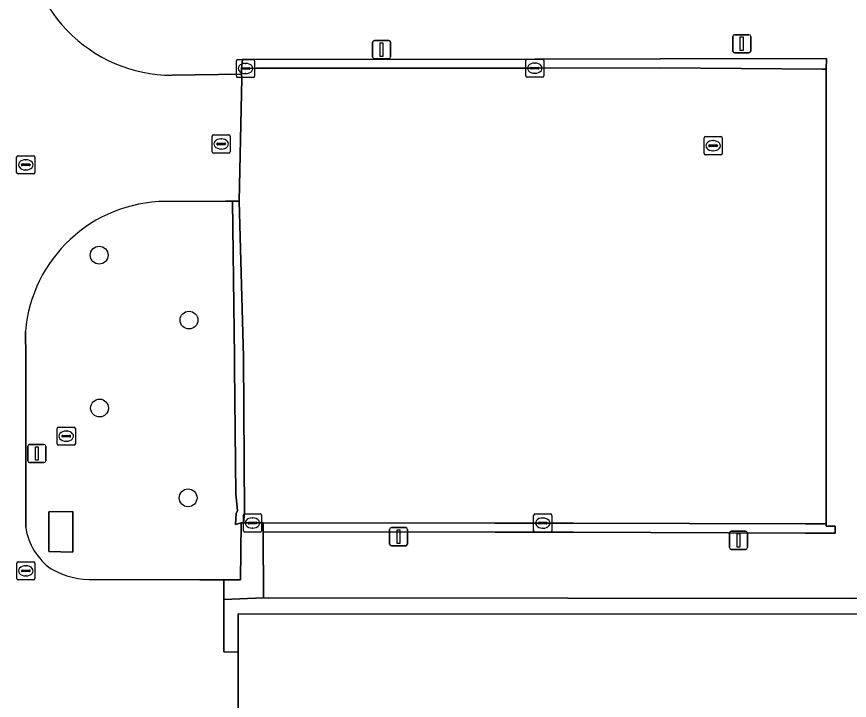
# Model space of a CAD drawing. Extents: x 161477 to 163040, y 383680 to 384871.
# Drawn here: x 162439.62 to 162485.41, y 384229.7 to 384267.31 of the extents above; entities that cross this region are included whole.
import ezdxf

# ---------------------------------------------------------------- set-up
doc = ezdxf.new("R2010")
doc.units = 0
for name, color, linetype in [('IMGEO_Boom', 7, 'Continuous'), ('IMGEO_Brandkraan', 7, 'Continuous'), ('IMGEO_Erf', 7, 'Continuous'), ('IMGEO_Groenvoorziening', 7, 'Continuous'), ('IMGEO_Kolk', 7, 'Continuous'), ('IMGEO_Lichtmast', 7, 'Continuous'), ('IMGEO_Pand', 7, 'Continuous'), ('IMGEO_Rijbaan_lokaal_open', 7, 'Continuous'), ('IMGEO_Rioolput', 7, 'Continuous'), ('IMGEO_Terreindeel_onvherhard', 7, 'Continuous'), ('IMGEO_Voetpad_open', 7, 'Continuous')]:
    doc.layers.add(name, color=color, linetype=linetype)

msp = doc.modelspace()

# ---------------------------------------------------------------- linework, layer by layer
at = {"layer": 'IMGEO_Boom'}
for centre in [(162444.16, 384254.19), (162449.1, 384250.62), (162444.18, 384245.78), (162449.05, 384240.84)]:
    msp.add_circle(centre, 0.489, dxfattribs=at)
at = {"layer": 'IMGEO_Brandkraan'}
for p, q in [((162441.849, 384243.804), (162441.849, 384244.656)), ((162441.924, 384244.73), (162442.776, 384244.73)), ((162442.85, 384244.656), (162442.85, 384243.804)), ((162442.108, 384244.224), (162442.108, 384244.236)), ((162442.546, 384244.187), (162442.148, 384244.187)), ((162442.151, 384244.273), (162442.549, 384244.273)), ((162442.337, 384244.51), (162442.362, 384244.51)), ((162442.592, 384244.236), (162442.592, 384244.224)), ((162442.776, 384243.73), (162441.924, 384243.73)), ((162442.36, 384243.95), (162442.335, 384243.95))]:
    msp.add_line(p, q, dxfattribs=at)
for points in [[(162441.849, 384243.804), (162441.849, 384244.656)], [(162441.924, 384244.73), (162442.776, 384244.73)], [(162442.85, 384244.656), (162442.85, 384243.804)], [(162442.776, 384243.73), (162441.924, 384243.73)]]:
    msp.add_lwpolyline(points, dxfattribs=at)
for centre, radius, start, end in [((162441.926, 384244.654), 0.0765, 91.552, 178.448), ((162441.926, 384244.654), 0.0765, 91.552, 178.448), ((162442.774, 384244.654), 0.0765, 1.552, 88.448), ((162442.774, 384244.654), 0.0765, 1.552, 88.448), ((162442.148, 384244.233), 0.0403, 85.8775, 175.7526), ((162442.145, 384244.223), 0.0366, 178.938, 274.7102), ((162442.549, 384244.23), 0.043, 264.8664, 352.4533), ((162442.553, 384244.235), 0.0386, 1.7309, 96.639), ((162441.926, 384243.806), 0.0765, 181.552, 268.448), ((162441.926, 384243.806), 0.0765, 181.552, 268.448), ((162442.774, 384243.806), 0.0765, 271.552, 358.448), ((162442.774, 384243.806), 0.0765, 271.552, 358.448)]:
    msp.add_arc(centre, radius, start, end, dxfattribs=at)
for centre, major_axis, ratio, start_param, end_param in [((162442.336, 384244.23), (-0.387, 0.002), 0.722429, 4.712389, 7.853982), ((162442.361, 384244.23), (-0.39, 0.002), 0.717154, 1.570796, 4.712389)]:
    msp.add_ellipse(centre, major_axis=major_axis, ratio=ratio, start_param=start_param, end_param=end_param, dxfattribs=at)
at = {"layer": 'IMGEO_Erf'}
msp.add_lwpolyline([(162484.133, 384264.42), (162483.908, 384264.421), (162475.003, 384264.49), (162468.114, 384264.477), (162452.812, 384264.471), (162452.206, 384264.461), (162451.986, 384264.441), (162451.984, 384264.151), (162452.004, 384263.919), (162451.85, 384257.17), (162452.094, 384248.598), (162452.159, 384239.997), (162452.098, 384239.461), (162452.592, 384239.458), (162453.178, 384239.47), (162465.939, 384239.45), (162468.051, 384239.443), (162468.552, 384239.451), (162470.238, 384239.446), (162483.004, 384239.405), (162484.128, 384239.401)], close=True, dxfattribs=at)
at = {"layer": 'IMGEO_Groenvoorziening'}
for points in [[(162448.168, 384264.085), (162451.984, 384264.151), (162451.986, 384264.441), (162452.046, 384264.949), (162452.184, 384264.961), (162468.112, 384264.977), (162475.003, 384264.99), (162475.026, 384264.99), (162484.146, 384265.01), (162484.133, 384264.42), (162484.128, 384239.401), (162484.128, 384239.285), (162484.628, 384239.282), (162484.628, 384238.899), (162483.003, 384238.905), (162470.236, 384238.946), (162468.555, 384238.951), (162468.055, 384238.943), (162465.938, 384238.95), (162453.182, 384238.97), (162453.202, 384235.33), (162469.926, 384235.318), (162485.547, 384235.307)], [(162451.594, 384248.018), (162451.594, 384248.59), (162451.487, 384257.162), (162451.113, 384257.154), (162447.794, 384257.148)], [(162440.106, 384250), (162440.121, 384248.541), (162440.125, 384239.231)], [(162443.913, 384236.34), (162449.692, 384236.335), (162451.023, 384236.334), (162451.936, 384236.333), (162451.959, 384239.461), (162451.654, 384239.375), (162451.687, 384239.979), (162451.772, 384240.15), (162451.675, 384241.037), (162451.594, 384248.018)]]:
    msp.add_lwpolyline(points, dxfattribs=at)
for points in [[(162484.146, 384265.01), (162475.026, 384264.99), (162475.003, 384264.99), (162468.112, 384264.977), (162452.184, 384264.961), (162452.046, 384264.949), (162451.986, 384264.441), (162452.206, 384264.461), (162452.812, 384264.471), (162468.114, 384264.477), (162475.003, 384264.49), (162483.908, 384264.421), (162484.133, 384264.42)], [(162452.094, 384248.598), (162451.85, 384257.17), (162451.487, 384257.162), (162451.594, 384248.59), (162451.594, 384248.018), (162451.675, 384241.037), (162451.772, 384240.15), (162451.687, 384239.979), (162451.654, 384239.375), (162451.959, 384239.461), (162452.098, 384239.461), (162452.159, 384239.997)], [(162442.703, 384237.851), (162441.39, 384237.882), (162441.39, 384240.077), (162442.71, 384240.083)], [(162484.628, 384239.282), (162484.128, 384239.285), (162484.128, 384239.401), (162483.004, 384239.405), (162470.238, 384239.446), (162468.552, 384239.451), (162468.051, 384239.443), (162465.939, 384239.45), (162453.178, 384239.47), (162453.182, 384238.97), (162465.938, 384238.95), (162468.055, 384238.943), (162468.555, 384238.951), (162470.236, 384238.946), (162483.003, 384238.905), (162484.628, 384238.899)]]:
    msp.add_lwpolyline(points, close=True, dxfattribs=at)
for centre, radius, start, end in [((162448.204, 384272.156), 8.071, 177.9619, 269.7449), ((162447.879, 384249.348), 7.801, 90.626, 175.2049), ((162443.472, 384239.689), 3.379, 187.7911, 234.8647), ((162443.796, 384241.01), 4.671, 240.9544, 271.4371)]:
    msp.add_arc(centre, radius, start, end, dxfattribs=at)
at = {"layer": 'IMGEO_Kolk'}
for p, q in [((162451.705, 384264.034), (162451.705, 384264.886)), ((162451.78, 384264.96), (162452.632, 384264.96)), ((162452.193, 384264.74), (162452.218, 384264.74)), ((162452.706, 384264.886), (162452.706, 384264.034)), ((162467.612, 384264.05), (162467.612, 384264.902)), ((162467.687, 384264.976), (162468.539, 384264.976)), ((162468.1, 384264.756), (162468.125, 384264.756)), ((162468.613, 384264.902), (162468.613, 384264.05)), ((162451.964, 384264.454), (162451.964, 384264.466)), ((162452.402, 384264.417), (162452.004, 384264.417)), ((162452.007, 384264.503), (162452.405, 384264.503)), ((162452.448, 384264.466), (162452.448, 384264.454)), ((162467.871, 384264.47), (162467.871, 384264.482)), ((162468.309, 384264.433), (162467.911, 384264.433)), ((162467.914, 384264.519), (162468.312, 384264.519)), ((162468.355, 384264.482), (162468.355, 384264.47)), ((162452.632, 384263.96), (162451.78, 384263.96)), ((162452.216, 384264.18), (162452.191, 384264.18)), ((162468.539, 384263.976), (162467.687, 384263.976)), ((162468.123, 384264.196), (162468.098, 384264.196)), ((162439.696, 384259.663), (162440.548, 384259.663)), ((162439.621, 384258.737), (162439.621, 384259.589)), ((162439.923, 384259.206), (162440.321, 384259.206)), ((162440.109, 384259.443), (162440.134, 384259.443)), ((162440.622, 384259.589), (162440.622, 384258.737)), ((162439.88, 384259.157), (162439.88, 384259.169)), ((162440.318, 384259.12), (162439.92, 384259.12)), ((162440.132, 384258.883), (162440.107, 384258.883)), ((162440.364, 384259.169), (162440.364, 384259.157)), ((162440.548, 384258.663), (162439.696, 384258.663)), ((162452.166, 384239.958), (162453.018, 384239.958)), ((162468.126, 384239.951), (162468.978, 384239.951)), ((162452.091, 384239.032), (162452.091, 384239.884)), ((162452.393, 384239.501), (162452.791, 384239.501)), ((162452.579, 384239.738), (162452.604, 384239.738)), ((162453.092, 384239.884), (162453.092, 384239.032)), ((162468.051, 384239.025), (162468.051, 384239.877)), ((162468.353, 384239.494), (162468.751, 384239.494)), ((162468.539, 384239.731), (162468.564, 384239.731)), ((162469.052, 384239.877), (162469.052, 384239.025)), ((162452.35, 384239.452), (162452.35, 384239.464)), ((162452.788, 384239.415), (162452.39, 384239.415)), ((162452.602, 384239.178), (162452.577, 384239.178)), ((162452.834, 384239.464), (162452.834, 384239.452)), ((162468.31, 384239.445), (162468.31, 384239.457)), ((162468.748, 384239.408), (162468.35, 384239.408)), ((162468.562, 384239.171), (162468.537, 384239.171)), ((162468.794, 384239.457), (162468.794, 384239.445)), ((162453.018, 384238.958), (162452.166, 384238.958)), ((162468.978, 384238.951), (162468.126, 384238.951)), ((162439.628, 384236.396), (162439.628, 384237.248)), ((162439.703, 384237.322), (162440.555, 384237.322)), ((162440.629, 384237.248), (162440.629, 384236.396)), ((162439.887, 384236.816), (162439.887, 384236.828)), ((162440.325, 384236.779), (162439.927, 384236.779)), ((162439.93, 384236.865), (162440.328, 384236.865)), ((162440.116, 384237.102), (162440.141, 384237.102)), ((162440.371, 384236.828), (162440.371, 384236.816)), ((162440.555, 384236.322), (162439.703, 384236.322)), ((162440.139, 384236.542), (162440.114, 384236.542))]:
    msp.add_line(p, q, dxfattribs=at)
for points in [[(162451.705, 384264.034), (162451.705, 384264.886)], [(162451.78, 384264.96), (162452.632, 384264.96)], [(162452.706, 384264.886), (162452.706, 384264.034)], [(162467.612, 384264.05), (162467.612, 384264.902)], [(162467.687, 384264.976), (162468.539, 384264.976)], [(162468.613, 384264.902), (162468.613, 384264.05)], [(162452.632, 384263.96), (162451.78, 384263.96)], [(162468.539, 384263.976), (162467.687, 384263.976)], [(162439.696, 384259.663), (162440.548, 384259.663)], [(162439.621, 384258.737), (162439.621, 384259.589)], [(162440.622, 384259.589), (162440.622, 384258.737)], [(162440.548, 384258.663), (162439.696, 384258.663)], [(162452.166, 384239.958), (162453.018, 384239.958)], [(162468.126, 384239.951), (162468.978, 384239.951)], [(162452.091, 384239.032), (162452.091, 384239.884)], [(162453.092, 384239.884), (162453.092, 384239.032)], [(162468.051, 384239.025), (162468.051, 384239.877)], [(162469.052, 384239.877), (162469.052, 384239.025)], [(162453.018, 384238.958), (162452.166, 384238.958)], [(162468.978, 384238.951), (162468.126, 384238.951)], [(162439.628, 384236.396), (162439.628, 384237.248)], [(162439.703, 384237.322), (162440.555, 384237.322)], [(162440.629, 384237.248), (162440.629, 384236.396)], [(162440.555, 384236.322), (162439.703, 384236.322)]]:
    msp.add_lwpolyline(points, dxfattribs=at)
for centre, radius, start, end in [((162451.782, 384264.884), 0.0765, 91.552, 178.448), ((162451.782, 384264.884), 0.0765, 91.552, 178.448), ((162452.63, 384264.884), 0.0765, 1.552, 88.448), ((162452.63, 384264.884), 0.0765, 1.552, 88.448), ((162467.689, 384264.9), 0.0765, 91.552, 178.448), ((162467.689, 384264.9), 0.0765, 91.552, 178.448), ((162468.537, 384264.9), 0.0765, 1.552, 88.448), ((162468.537, 384264.9), 0.0765, 1.552, 88.448), ((162452.004, 384264.463), 0.0403, 85.8775, 175.7526), ((162452.001, 384264.453), 0.0366, 178.938, 274.7102), ((162452.405, 384264.46), 0.043, 264.8664, 352.4533), ((162452.409, 384264.465), 0.0386, 1.7309, 96.639), ((162467.911, 384264.479), 0.0403, 85.8775, 175.7526), ((162467.908, 384264.469), 0.0366, 178.938, 274.7102), ((162468.312, 384264.476), 0.043, 264.8664, 352.4533), ((162468.316, 384264.481), 0.0386, 1.7309, 96.639), ((162451.782, 384264.036), 0.0765, 181.552, 268.448), ((162451.782, 384264.036), 0.0765, 181.552, 268.448), ((162452.63, 384264.036), 0.0765, 271.552, 358.448), ((162452.63, 384264.036), 0.0765, 271.552, 358.448), ((162467.689, 384264.052), 0.0765, 181.552, 268.448), ((162467.689, 384264.052), 0.0765, 181.552, 268.448), ((162468.537, 384264.052), 0.0765, 271.552, 358.448), ((162468.537, 384264.052), 0.0765, 271.552, 358.448), ((162439.698, 384259.587), 0.0765, 91.552, 178.448), ((162439.698, 384259.587), 0.0765, 91.552, 178.448), ((162440.546, 384259.587), 0.0765, 1.552, 88.448), ((162440.546, 384259.587), 0.0765, 1.552, 88.448), ((162439.92, 384259.166), 0.0403, 85.8775, 175.7526), ((162440.325, 384259.168), 0.0386, 1.7309, 96.639), ((162439.698, 384258.739), 0.0765, 181.552, 268.448), ((162439.698, 384258.739), 0.0765, 181.552, 268.448), ((162439.917, 384259.156), 0.0366, 178.938, 274.7102), ((162440.321, 384259.163), 0.043, 264.8664, 352.4533), ((162440.546, 384258.739), 0.0765, 271.552, 358.448), ((162440.546, 384258.739), 0.0765, 271.552, 358.448), ((162452.168, 384239.882), 0.0765, 91.552, 178.448), ((162452.168, 384239.882), 0.0765, 91.552, 178.448), ((162453.016, 384239.882), 0.0765, 1.552, 88.448), ((162453.016, 384239.882), 0.0765, 1.552, 88.448), ((162468.128, 384239.875), 0.0765, 91.552, 178.448), ((162468.128, 384239.875), 0.0765, 91.552, 178.448), ((162468.976, 384239.875), 0.0765, 1.552, 88.448), ((162468.976, 384239.875), 0.0765, 1.552, 88.448), ((162452.39, 384239.461), 0.0403, 85.8775, 175.7526), ((162452.795, 384239.463), 0.0386, 1.7309, 96.639), ((162468.35, 384239.454), 0.0403, 85.8775, 175.7526), ((162468.755, 384239.456), 0.0386, 1.7309, 96.639), ((162452.168, 384239.034), 0.0765, 181.552, 268.448), ((162452.168, 384239.034), 0.0765, 181.552, 268.448), ((162452.387, 384239.451), 0.0366, 178.938, 274.7102), ((162452.791, 384239.458), 0.043, 264.8664, 352.4533), ((162453.016, 384239.034), 0.0765, 271.552, 358.448), ((162453.016, 384239.034), 0.0765, 271.552, 358.448), ((162468.347, 384239.444), 0.0366, 178.938, 274.7102), ((162468.751, 384239.451), 0.043, 264.8664, 352.4533), ((162468.128, 384239.027), 0.0765, 181.552, 268.448), ((162468.128, 384239.027), 0.0765, 181.552, 268.448), ((162468.976, 384239.027), 0.0765, 271.552, 358.448), ((162468.976, 384239.027), 0.0765, 271.552, 358.448), ((162439.705, 384237.246), 0.0765, 91.552, 178.448), ((162439.705, 384237.246), 0.0765, 91.552, 178.448), ((162440.553, 384237.246), 0.0765, 1.552, 88.448), ((162440.553, 384237.246), 0.0765, 1.552, 88.448), ((162439.927, 384236.825), 0.0403, 85.8775, 175.7526), ((162439.924, 384236.815), 0.0366, 178.938, 274.7102), ((162440.328, 384236.822), 0.043, 264.8664, 352.4533), ((162440.332, 384236.827), 0.0386, 1.7309, 96.639), ((162439.705, 384236.398), 0.0765, 181.552, 268.448), ((162439.705, 384236.398), 0.0765, 181.552, 268.448), ((162440.553, 384236.398), 0.0765, 271.552, 358.448), ((162440.553, 384236.398), 0.0765, 271.552, 358.448)]:
    msp.add_arc(centre, radius, start, end, dxfattribs=at)
for centre, major_axis, ratio, start_param, end_param in [((162452.192, 384264.46), (-0.387, 0.002), 0.722429, 4.712389, 7.853982), ((162452.217, 384264.46), (-0.39, 0.002), 0.717154, 1.570796, 4.712389), ((162468.099, 384264.476), (-0.387, 0.002), 0.722429, 4.712389, 7.853982), ((162468.124, 384264.476), (-0.39, 0.002), 0.717154, 1.570796, 4.712389), ((162440.108, 384259.163), (-0.387, 0.002), 0.722429, 4.712389, 7.853982), ((162440.133, 384259.163), (-0.39, 0.002), 0.717154, 1.570796, 4.712389), ((162452.578, 384239.458), (-0.387, 0.002), 0.722429, 4.712389, 7.853982), ((162452.603, 384239.458), (-0.39, 0.002), 0.717154, 1.570796, 4.712389), ((162468.538, 384239.451), (-0.387, 0.002), 0.722429, 4.712389, 7.853982), ((162468.563, 384239.451), (-0.39, 0.002), 0.717154, 1.570796, 4.712389), ((162440.115, 384236.822), (-0.387, 0.002), 0.722429, 4.712389, 7.853982), ((162440.14, 384236.822), (-0.39, 0.002), 0.717154, 1.570796, 4.712389)]:
    msp.add_ellipse(centre, major_axis=major_axis, ratio=ratio, start_param=start_param, end_param=end_param, dxfattribs=at)
at = {"layer": 'IMGEO_Lichtmast'}
for p, q in [((162478.995, 384265.42), (162478.995, 384266.22)), ((162478.995, 384266.22), (162478.995, 384265.42)), ((162479.095, 384266.32), (162479.885, 384266.32)), ((162479.885, 384266.32), (162479.095, 384266.32)), ((162479.985, 384266.22), (162479.985, 384265.42)), ((162479.985, 384265.42), (162479.985, 384266.22)), ((162459.195, 384265.1), (162459.195, 384265.9)), ((162459.195, 384265.9), (162459.195, 384265.1)), ((162459.295, 384266), (162460.085, 384266)), ((162460.085, 384266), (162459.295, 384266)), ((162460.185, 384265.9), (162460.185, 384265.1)), ((162460.185, 384265.1), (162460.185, 384265.9)), ((162479.885, 384265.32), (162479.095, 384265.32)), ((162479.095, 384265.32), (162479.885, 384265.32)), ((162460.085, 384265), (162459.295, 384265)), ((162459.295, 384265), (162460.085, 384265)), ((162440.235, 384242.88), (162440.235, 384243.68)), ((162440.235, 384243.68), (162440.235, 384242.88)), ((162440.335, 384243.78), (162441.125, 384243.78)), ((162441.125, 384243.78), (162440.335, 384243.78)), ((162441.225, 384243.68), (162441.225, 384242.88)), ((162441.225, 384242.88), (162441.225, 384243.68)), ((162441.125, 384242.78), (162440.335, 384242.78)), ((162440.335, 384242.78), (162441.125, 384242.78)), ((162460.125, 384238.3), (162460.125, 384239.1)), ((162460.125, 384239.1), (162460.125, 384238.3)), ((162460.225, 384239.2), (162461.015, 384239.2)), ((162461.015, 384239.2), (162460.225, 384239.2)), ((162461.115, 384239.1), (162461.115, 384238.3)), ((162461.115, 384238.3), (162461.115, 384239.1)), ((162478.815, 384238.1), (162478.815, 384238.9)), ((162478.815, 384238.9), (162478.815, 384238.1)), ((162478.915, 384239), (162479.705, 384239)), ((162479.705, 384239), (162478.915, 384239)), ((162479.805, 384238.9), (162479.805, 384238.1)), ((162479.805, 384238.1), (162479.805, 384238.9)), ((162461.015, 384238.2), (162460.225, 384238.2)), ((162460.225, 384238.2), (162461.015, 384238.2)), ((162479.705, 384238), (162478.915, 384238)), ((162478.915, 384238), (162479.705, 384238))]:
    msp.add_line(p, q, dxfattribs=at)
for points in [[(162479.415, 384266.195), (162479.565, 384266.195), (162479.565, 384265.445), (162479.415, 384265.445), (162479.415, 384266.195)], [(162459.615, 384265.875), (162459.765, 384265.875), (162459.765, 384265.125), (162459.615, 384265.125), (162459.615, 384265.875)], [(162440.655, 384243.655), (162440.805, 384243.655), (162440.805, 384242.905), (162440.655, 384242.905), (162440.655, 384243.655)], [(162460.545, 384239.075), (162460.695, 384239.075), (162460.695, 384238.325), (162460.545, 384238.325), (162460.545, 384239.075)], [(162479.235, 384238.875), (162479.385, 384238.875), (162479.385, 384238.125), (162479.235, 384238.125), (162479.235, 384238.875)]]:
    msp.add_lwpolyline(points, dxfattribs=at)
for centre, start, end in [((162479.095, 384266.22), 90, 180), ((162479.095, 384266.22), 90, 180), ((162479.885, 384266.22), 0, 90), ((162479.885, 384266.22), 360, 90), ((162459.295, 384265.9), 90, 180), ((162459.295, 384265.9), 90, 180), ((162460.085, 384265.9), 0, 90), ((162460.085, 384265.9), 360, 90), ((162479.095, 384265.42), 180, 270), ((162479.095, 384265.42), 180, 270), ((162479.885, 384265.42), 270, 0), ((162479.885, 384265.42), 270, 0), ((162459.295, 384265.1), 180, 270), ((162459.295, 384265.1), 180, 270), ((162460.085, 384265.1), 270, 0), ((162460.085, 384265.1), 270, 0), ((162440.335, 384243.68), 90, 180), ((162440.335, 384243.68), 90, 180), ((162441.125, 384243.68), 0, 90), ((162441.125, 384243.68), 360, 90), ((162440.335, 384242.88), 180, 270), ((162440.335, 384242.88), 180, 270), ((162441.125, 384242.88), 270, 0), ((162441.125, 384242.88), 270, 0), ((162460.225, 384239.1), 90, 180), ((162460.225, 384239.1), 90, 180), ((162461.015, 384239.1), 0, 90), ((162461.015, 384239.1), 360, 90), ((162478.915, 384238.9), 90, 180), ((162478.915, 384238.9), 90, 180), ((162479.705, 384238.9), 0, 90), ((162479.705, 384238.9), 360, 90), ((162460.225, 384238.3), 180, 270), ((162460.225, 384238.3), 180, 270), ((162461.015, 384238.3), 270, 0), ((162461.015, 384238.3), 270, 0), ((162478.915, 384238.1), 180, 270), ((162478.915, 384238.1), 180, 270), ((162479.705, 384238.1), 270, 0), ((162479.705, 384238.1), 270, 0)]:
    msp.add_arc(centre, 0.1, start, end, dxfattribs=at)
at = {"layer": 'IMGEO_Pand'}
msp.add_lwpolyline([(162451.773, 384204.045), (162451.773, 384203.795), (162491.972, 384203.764), (162491.982, 384226.289), (162491.984, 384232.3), (162491.985, 384234.438), (162451.802, 384234.461), (162451.8, 384232.358), (162451.794, 384226.345), (162451.777, 384208.084)], close=True, dxfattribs=at)
at = {"layer": 'IMGEO_Rijbaan_lokaal_open'}
for points in [[(162447.794, 384257.148), (162451.113, 384257.154), (162451.487, 384257.162), (162451.85, 384257.17), (162452.004, 384263.919), (162451.984, 384264.151), (162448.168, 384264.085)], [(162440.125, 384239.231), (162440.121, 384248.541), (162440.106, 384250)], [(162442.677, 384226.44), (162443.175, 384226.438), (162445.708, 384226.415), (162448.226, 384226.375), (162450.827, 384226.349), (162451.794, 384226.345), (162451.8, 384232.358), (162451.012, 384232.365), (162451.018, 384235.246), (162451.023, 384236.334), (162449.692, 384236.335), (162443.913, 384236.34)]]:
    msp.add_lwpolyline(points, dxfattribs=at)
for centre, radius, start, end in [((162448.204, 384272.156), 8.071, 177.9619, 269.7449), ((162447.879, 384249.348), 7.801, 90.626, 175.2049), ((162443.472, 384239.689), 3.379, 187.7911, 234.8647), ((162443.796, 384241.01), 4.671, 240.9544, 271.4371)]:
    msp.add_arc(centre, radius, start, end, dxfattribs=at)
at = {"layer": 'IMGEO_Rioolput'}
for p, q in [((162450.369, 384259.884), (162450.369, 384260.736)), ((162450.444, 384260.81), (162451.296, 384260.81)), ((162450.857, 384260.59), (162450.882, 384260.59)), ((162451.37, 384260.736), (162451.37, 384259.884)), ((162477.419, 384259.784), (162477.419, 384260.636)), ((162477.494, 384260.71), (162478.346, 384260.71)), ((162478.42, 384260.636), (162478.42, 384259.784)), ((162450.628, 384260.304), (162450.628, 384260.316)), ((162451.066, 384260.267), (162450.668, 384260.267)), ((162450.671, 384260.353), (162451.069, 384260.353)), ((162451.112, 384260.316), (162451.112, 384260.304)), ((162477.678, 384260.204), (162477.678, 384260.216)), ((162478.116, 384260.167), (162477.718, 384260.167)), ((162477.721, 384260.253), (162478.119, 384260.253)), ((162477.907, 384260.49), (162477.932, 384260.49)), ((162478.162, 384260.216), (162478.162, 384260.204)), ((162451.296, 384259.81), (162450.444, 384259.81)), ((162450.88, 384260.03), (162450.855, 384260.03)), ((162478.346, 384259.71), (162477.494, 384259.71)), ((162477.93, 384259.93), (162477.905, 384259.93))]:
    msp.add_line(p, q, dxfattribs=at)
for points in [[(162450.369, 384259.884), (162450.369, 384260.736)], [(162450.444, 384260.81), (162451.296, 384260.81)], [(162451.37, 384260.736), (162451.37, 384259.884)], [(162477.419, 384259.784), (162477.419, 384260.636)], [(162477.494, 384260.71), (162478.346, 384260.71)], [(162478.42, 384260.636), (162478.42, 384259.784)], [(162451.296, 384259.81), (162450.444, 384259.81)], [(162478.346, 384259.71), (162477.494, 384259.71)]]:
    msp.add_lwpolyline(points, dxfattribs=at)
for centre, radius, start, end in [((162450.446, 384260.734), 0.0765, 91.552, 178.448), ((162450.446, 384260.734), 0.0765, 91.552, 178.448), ((162451.294, 384260.734), 0.0765, 1.552, 88.448), ((162451.294, 384260.734), 0.0765, 1.552, 88.448), ((162477.496, 384260.634), 0.0765, 91.552, 178.448), ((162477.496, 384260.634), 0.0765, 91.552, 178.448), ((162478.344, 384260.634), 0.0765, 1.552, 88.448), ((162478.344, 384260.634), 0.0765, 1.552, 88.448), ((162450.668, 384260.313), 0.0403, 85.8775, 175.7526), ((162450.665, 384260.303), 0.0366, 178.938, 274.7102), ((162451.069, 384260.31), 0.043, 264.8664, 352.4533), ((162451.073, 384260.315), 0.0386, 1.7309, 96.639), ((162477.718, 384260.213), 0.0403, 85.8775, 175.7526), ((162477.715, 384260.203), 0.0366, 178.938, 274.7102), ((162478.119, 384260.21), 0.043, 264.8664, 352.4533), ((162478.123, 384260.215), 0.0386, 1.7309, 96.639), ((162450.446, 384259.886), 0.0765, 181.552, 268.448), ((162450.446, 384259.886), 0.0765, 181.552, 268.448), ((162451.294, 384259.886), 0.0765, 271.552, 358.448), ((162451.294, 384259.886), 0.0765, 271.552, 358.448), ((162477.496, 384259.786), 0.0765, 181.552, 268.448), ((162477.496, 384259.786), 0.0765, 181.552, 268.448), ((162478.344, 384259.786), 0.0765, 271.552, 358.448), ((162478.344, 384259.786), 0.0765, 271.552, 358.448)]:
    msp.add_arc(centre, radius, start, end, dxfattribs=at)
for centre, major_axis, ratio, start_param, end_param in [((162450.856, 384260.31), (-0.387, 0.002), 0.722429, 4.712389, 7.853982), ((162450.881, 384260.31), (-0.39, 0.002), 0.717154, 1.570796, 4.712389), ((162477.906, 384260.21), (-0.387, 0.002), 0.722429, 4.712389, 7.853982), ((162477.931, 384260.21), (-0.39, 0.002), 0.717154, 1.570796, 4.712389)]:
    msp.add_ellipse(centre, major_axis=major_axis, ratio=ratio, start_param=start_param, end_param=end_param, dxfattribs=at)
at = {"layer": 'IMGEO_Terreindeel_onvherhard'}
msp.add_lwpolyline([(162492.863, 384235.302), (162489.366, 384235.303), (162485.547, 384235.307), (162469.926, 384235.318), (162453.202, 384235.33), (162451.018, 384235.246), (162451.012, 384232.365), (162451.8, 384232.358), (162451.802, 384234.461), (162491.985, 384234.438), (162491.984, 384232.3), (162492.879, 384232.3)], close=True, dxfattribs=at)
at = {"layer": 'IMGEO_Voetpad_open'}
for points in [[(162442.71, 384240.083), (162441.39, 384240.077), (162441.39, 384237.882), (162442.703, 384237.851)], [(162453.182, 384238.97), (162453.178, 384239.47), (162452.592, 384239.458), (162452.098, 384239.461), (162451.959, 384239.461), (162451.936, 384236.333), (162451.023, 384236.334), (162451.018, 384235.246), (162453.202, 384235.33)]]:
    msp.add_lwpolyline(points, close=True, dxfattribs=at)

doc.saveas('drawing.dxf')
